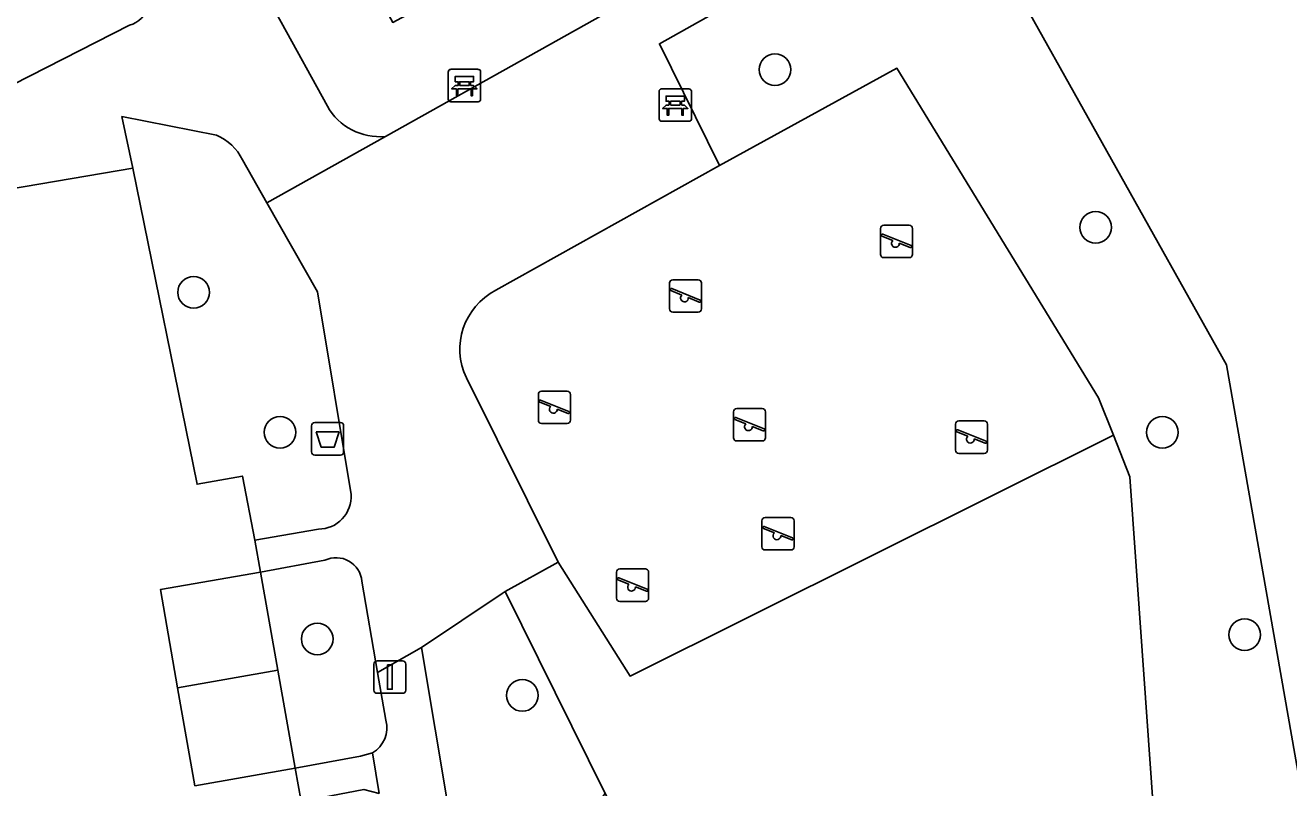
# Model space of a CAD drawing. Extents: x 157793 to 159380, y 380877 to 382313.
# Drawn here: x 158830.7 to 158869.72, y 381637.82 to 381661.37 of the extents above; entities that cross this region are included whole.
import ezdxf

# ---------------------------------------------------------------- set-up
doc = ezdxf.new("R2010")
doc.units = 0
for name, color, linetype in [('IMGEO_Afvalbak', 7, 'Continuous'), ('IMGEO_Bank', 7, 'Continuous'), ('IMGEO_Boom', 7, 'Continuous'), ('IMGEO_Erf', 7, 'Continuous'), ('IMGEO_Groenvoorziening', 7, 'Continuous'), ('IMGEO_Lichtmast', 7, 'Continuous'), ('IMGEO_Pand', 7, 'Continuous'), ('IMGEO_Speelvoorziening', 7, 'Continuous'), ('IMGEO_Terreindeel_zand', 7, 'Continuous'), ('IMGEO_Voetpad_halfverhard', 7, 'Continuous'), ('IMGEO_Voetpad_open', 7, 'Continuous')]:
    doc.layers.add(name, color=color, linetype=linetype)

msp = doc.modelspace()

# ---------------------------------------------------------------- linework, layer by layer
at = {"layer": 'IMGEO_Afvalbak'}
for p, q in [((158839.539, 381648.195), (158839.539, 381648.995)), ((158839.539, 381648.995), (158839.539, 381648.195)), ((158839.639, 381649.095), (158840.429, 381649.095)), ((158840.429, 381649.095), (158839.639, 381649.095)), ((158840.529, 381648.995), (158840.529, 381648.195)), ((158840.529, 381648.195), (158840.529, 381648.995)), ((158840.429, 381648.095), (158839.639, 381648.095)), ((158839.639, 381648.095), (158840.429, 381648.095))]:
    msp.add_line(p, q, dxfattribs=at)
msp.add_lwpolyline([(158839.682, 381648.809), (158840.386, 381648.809), (158840.237, 381648.339), (158839.831, 381648.339), (158839.682, 381648.809)], dxfattribs=at)
for centre, start, end in [((158839.639, 381648.995), 90, 180), ((158839.639, 381648.995), 90, 180), ((158840.429, 381648.995), 0, 90), ((158840.429, 381648.995), 360, 90), ((158839.639, 381648.195), 180, 270), ((158839.639, 381648.195), 180, 270), ((158840.429, 381648.195), 270, 0), ((158840.429, 381648.195), 270, 0)]:
    msp.add_arc(centre, 0.1, start, end, dxfattribs=at)
at = {"layer": 'IMGEO_Bank'}
for p, q in [((158843.76, 381659.083), (158843.76, 381659.924)), ((158843.76, 381659.924), (158843.76, 381659.083)), ((158843.835, 381660.008), (158844.676, 381660.008)), ((158844.676, 381660.008), (158843.835, 381660.008)), ((158844.76, 381659.933), (158844.76, 381659.092)), ((158844.76, 381659.092), (158844.76, 381659.933)), ((158844.457, 381659.406), (158844.064, 381659.406)), ((158844.069, 381659.514), (158844.069, 381659.62)), ((158844.113, 381659.62), (158844.113, 381659.514)), ((158844.401, 381659.626), (158844.119, 381659.626)), ((158844.119, 381659.508), (158844.401, 381659.508)), ((158844.407, 381659.514), (158844.407, 381659.62)), ((158844.451, 381659.62), (158844.451, 381659.514)), ((158850.347, 381659.404), (158851.188, 381659.404)), ((158851.188, 381659.404), (158850.347, 381659.404)), ((158844.685, 381659.008), (158843.844, 381659.008)), ((158843.844, 381659.008), (158844.685, 381659.008)), ((158850.272, 381658.479), (158850.272, 381659.32)), ((158850.272, 381659.32), (158850.272, 381658.479)), ((158850.581, 381658.91), (158850.581, 381659.016)), ((158850.625, 381659.016), (158850.625, 381658.91)), ((158850.913, 381659.022), (158850.631, 381659.022)), ((158850.919, 381658.91), (158850.919, 381659.016)), ((158850.963, 381659.016), (158850.963, 381658.91)), ((158851.272, 381659.329), (158851.272, 381658.488)), ((158851.272, 381658.488), (158851.272, 381659.329)), ((158850.969, 381658.802), (158850.576, 381658.802)), ((158850.631, 381658.904), (158850.913, 381658.904)), ((158851.197, 381658.404), (158850.356, 381658.404)), ((158850.356, 381658.404), (158851.197, 381658.404))]:
    msp.add_line(p, q, dxfattribs=at)
for points in [[(158844.063, 381659.626), (158843.977, 381659.626), (158843.977, 381659.787), (158844.54, 381659.787), (158844.54, 381659.626), (158844.457, 381659.626)], [(158844.007, 381659.406), (158843.865, 381659.406), (158843.977, 381659.508), (158844.063, 381659.508)], [(158844.057, 381659.399), (158844.057, 381659.192), (158844.014, 381659.192), (158844.014, 381659.399)], [(158844.457, 381659.508), (158844.54, 381659.508), (158844.652, 381659.406), (158844.513, 381659.406)], [(158844.507, 381659.399), (158844.507, 381659.192), (158844.463, 381659.192), (158844.463, 381659.399)], [(158850.575, 381659.022), (158850.489, 381659.022), (158850.489, 381659.183), (158851.052, 381659.183), (158851.052, 381659.022), (158850.969, 381659.022)], [(158850.519, 381658.802), (158850.377, 381658.802), (158850.489, 381658.904), (158850.575, 381658.904)], [(158850.569, 381658.795), (158850.569, 381658.588), (158850.526, 381658.588), (158850.526, 381658.795)], [(158850.969, 381658.904), (158851.052, 381658.904), (158851.164, 381658.802), (158851.025, 381658.802)], [(158851.019, 381658.795), (158851.019, 381658.588), (158850.975, 381658.588), (158850.975, 381658.795)]]:
    msp.add_lwpolyline(points, dxfattribs=at)
for centre, radius, start, end in [((158843.838, 381659.93), 0.0779, 92.4484, 184.2845), ((158843.838, 381659.93), 0.0779, 92.4484, 184.2845), ((158844.682, 381659.93), 0.0779, 2.4484, 94.2845), ((158844.682, 381659.93), 0.0779, 2.4484, 94.2845), ((158844.007, 381659.399), 0.00671, 2.8957, 87.1043), ((158844.064, 381659.399), 0.00671, 92.8957, 177.1043), ((158844.062, 381659.619), 0.00671, 2.8957, 87.1043), ((158844.062, 381659.515), 0.00671, 272.8957, 357.1043), ((158844.119, 381659.619), 0.00671, 92.8957, 177.1043), ((158844.119, 381659.515), 0.00671, 182.8957, 267.1043), ((158844.401, 381659.619), 0.00671, 2.8957, 87.1043), ((158844.401, 381659.515), 0.00671, 272.8957, 357.1043), ((158844.458, 381659.619), 0.00671, 92.8957, 177.1043), ((158844.458, 381659.515), 0.00671, 182.8957, 267.1043), ((158844.456, 381659.399), 0.00671, 2.8957, 87.1043), ((158844.513, 381659.399), 0.00671, 92.8957, 177.1043), ((158850.35, 381659.326), 0.0779, 92.4484, 184.2845), ((158850.35, 381659.326), 0.0779, 92.4484, 184.2845), ((158851.194, 381659.326), 0.0779, 2.4484, 94.2845), ((158851.194, 381659.326), 0.0779, 2.4484, 94.2845), ((158843.838, 381659.086), 0.0779, 182.4484, 274.2845), ((158843.838, 381659.086), 0.0779, 182.4484, 274.2845), ((158844.682, 381659.086), 0.0779, 272.4484, 4.2845), ((158844.682, 381659.086), 0.0779, 272.4484, 4.2845), ((158850.574, 381659.015), 0.00671, 2.8957, 87.1043), ((158850.631, 381659.015), 0.00671, 92.8957, 177.1043), ((158850.913, 381659.015), 0.00671, 2.8957, 87.1043), ((158850.97, 381659.015), 0.00671, 92.8957, 177.1043), ((158850.519, 381658.795), 0.00671, 2.8957, 87.1043), ((158850.576, 381658.795), 0.00671, 92.8957, 177.1043), ((158850.574, 381658.911), 0.00671, 272.8957, 357.1043), ((158850.631, 381658.911), 0.00671, 182.8957, 267.1043), ((158850.913, 381658.911), 0.00671, 272.8957, 357.1043), ((158850.97, 381658.911), 0.00671, 182.8957, 267.1043), ((158850.968, 381658.795), 0.00671, 2.8957, 87.1043), ((158851.025, 381658.795), 0.00671, 92.8957, 177.1043), ((158850.35, 381658.482), 0.0779, 182.4484, 274.2845), ((158850.35, 381658.482), 0.0779, 182.4484, 274.2845), ((158851.194, 381658.482), 0.0779, 272.4484, 4.2845), ((158851.194, 381658.482), 0.0779, 272.4484, 4.2845)]:
    msp.add_arc(centre, radius, start, end, dxfattribs=at)
at = {"layer": 'IMGEO_Boom'}
for centre in [(158853.85, 381659.999), (158863.754, 381655.126), (158835.893, 381653.118), (158838.564, 381648.797), (158865.815, 381648.795), (158868.357, 381642.545), (158839.712, 381642.412), (158846.047, 381640.669)]:
    msp.add_circle(centre, 0.489, dxfattribs=at)
at = {"layer": 'IMGEO_Erf'}
for points in [[(158874.465, 381665.988), (158869.539, 381665.126), (158860.698, 381663.579), (158867.797, 381650.88), (158870.489, 381635.566)], [(158809.835, 381599.911), (158832.193, 381603.981), (158832.267, 381603.57), (158834.568, 381604.026), (158834.008, 381604.707), (158833.394, 381607.871), (158832.598, 381611.974), (158839.373, 381621.881), (158837.106, 381634.85), (158839.646, 381635.287), (158839.378, 381637.425), (158839.217, 381637.395), (158839.03, 381638.421), (158835.933, 381637.877), (158835.401, 381640.905), (158834.868, 381643.937), (158837.965, 381644.481), (158837.786, 381645.462), (158837.402, 381647.443), (158836.004, 381647.193), (158834.014, 381656.96), (158829.228, 381656.143)]]:
    msp.add_lwpolyline(points, dxfattribs=at)
at = {"layer": 'IMGEO_Groenvoorziening'}
for points in [[(158841.817, 381657.936), (158856.061, 381665.909), (158858.869, 381668.53), (158854.704, 381668.259), (158842.047, 381661.455), (158835.183, 381674.049), (158833.205, 381673.085)], [(158832.873, 381671.854), (158840.025, 381658.87)], [(158829.591, 381670.574), (158826.671, 381670.08), (158828.773, 381658.761), (158833.915, 381661.369)], [(158836.599, 381657.973), (158833.68, 381658.547), (158834.014, 381656.96), (158836.004, 381647.193), (158837.402, 381647.443), (158837.786, 381645.462), (158839.749, 381645.806)], [(158840.758, 381646.878), (158839.718, 381653.135), (158838.152, 381655.889), (158837.401, 381657.209)], [(158839.951, 381644.845), (158837.965, 381644.481), (158838.498, 381641.45), (158839.03, 381638.421), (158841.052, 381638.788), (158841.418, 381638.897)], [(158841.831, 381639.901), (158841.577, 381641.381), (158841.095, 381644.196)], [(158846.055, 381634.378), (158848.611, 381637.636), (158845.52, 381643.875), (158845.421, 381643.82), (158842.929, 381642.152), (158844.189, 381634.646)]]:
    msp.add_lwpolyline(points, dxfattribs=at)
for points in [[(158860.698, 381663.579), (158860.228, 381663.497), (158859.544, 381664.477), (158860.723, 381666.665), (158850.28, 381660.797), (158852.141, 381657.04), (158857.619, 381660.039), (158863.845, 381649.863), (158864.302, 381648.712), (158864.814, 381647.423), (158865.675, 381635.22), (158854.144, 381627.142), (158855.019, 381622.874), (158863.515, 381627.228), (158866.029, 381629.151), (158866.842, 381630.32), (158870.329, 381635.336), (158870.489, 381635.566), (158867.797, 381650.88)], [(158847.157, 381644.783), (158845.52, 381643.875), (158848.611, 381637.636), (158849.426, 381636.088), (158851.493, 381632.168), (158854.144, 381627.142), (158865.675, 381635.22), (158864.814, 381647.423), (158864.302, 381648.712), (158849.374, 381641.267)]]:
    msp.add_lwpolyline(points, close=True, dxfattribs=at)
for centre, radius, start, end in [((158833.637, 381662.237), 0.912, 287.739, 36.9274), ((158841.638, 381659.778), 1.851, 209.3842, 275.5582), ((158836.039, 381656.583), 1.499, 24.7057, 68.0744), ((158839.755, 381646.811), 1.005, 269.6349, 3.8332), ((158840.297, 381644.121), 0.802, 5.3406, 115.5263), ((158840.975, 381639.666), 0.888, 299.9555, 15.3244)]:
    msp.add_arc(centre, radius, start, end, dxfattribs=at)
at = {"layer": 'IMGEO_Lichtmast'}
for p, q in [((158841.461, 381640.834), (158841.461, 381641.634)), ((158841.461, 381641.634), (158841.461, 381640.834)), ((158841.561, 381641.734), (158842.351, 381641.734)), ((158842.351, 381641.734), (158841.561, 381641.734)), ((158842.451, 381641.634), (158842.451, 381640.834)), ((158842.451, 381640.834), (158842.451, 381641.634)), ((158842.351, 381640.734), (158841.561, 381640.734)), ((158841.561, 381640.734), (158842.351, 381640.734))]:
    msp.add_line(p, q, dxfattribs=at)
msp.add_lwpolyline([(158841.881, 381641.609), (158842.031, 381641.609), (158842.031, 381640.859), (158841.881, 381640.859), (158841.881, 381641.609)], dxfattribs=at)
for centre, start, end in [((158841.561, 381641.634), 90, 180), ((158841.561, 381641.634), 90, 180), ((158842.351, 381641.634), 0, 90), ((158842.351, 381641.634), 360, 90), ((158841.561, 381640.834), 180, 270), ((158841.561, 381640.834), 180, 270), ((158842.351, 381640.834), 270, 0), ((158842.351, 381640.834), 270, 0)]:
    msp.add_arc(centre, 0.1, start, end, dxfattribs=at)
at = {"layer": 'IMGEO_Pand'}
for points in [[(158835.401, 381640.905), (158838.498, 381641.45), (158837.965, 381644.481), (158834.868, 381643.937)], [(158835.401, 381640.905), (158835.933, 381637.877), (158839.03, 381638.421), (158838.498, 381641.45)]]:
    msp.add_lwpolyline(points, close=True, dxfattribs=at)
at = {"layer": 'IMGEO_Speelvoorziening'}
for p, q in [((158857.11, 381654.292), (158857.11, 381655.092)), ((158857.11, 381655.092), (158857.11, 381654.292)), ((158857.21, 381655.192), (158858, 381655.192)), ((158858, 381655.192), (158857.21, 381655.192)), ((158858.1, 381655.092), (158858.1, 381654.292)), ((158858.1, 381654.292), (158858.1, 381655.092)), ((158857.493, 381654.72), (158857.154, 381654.857)), ((158857.179, 381654.917), (158858.055, 381654.564)), ((158858.031, 381654.504), (158857.691, 381654.641)), ((158858, 381654.192), (158857.21, 381654.192)), ((158857.21, 381654.192), (158858, 381654.192)), ((158850.693, 381653.508), (158851.483, 381653.508)), ((158851.483, 381653.508), (158850.693, 381653.508)), ((158850.593, 381652.608), (158850.593, 381653.408)), ((158850.593, 381653.408), (158850.593, 381652.608)), ((158850.976, 381653.036), (158850.637, 381653.173)), ((158850.662, 381653.233), (158851.538, 381652.88)), ((158851.583, 381653.408), (158851.583, 381652.608)), ((158851.583, 381652.608), (158851.583, 381653.408)), ((158851.514, 381652.82), (158851.174, 381652.957)), ((158851.483, 381652.508), (158850.693, 381652.508)), ((158850.693, 381652.508), (158851.483, 381652.508)), ((158846.642, 381650.066), (158847.432, 381650.066)), ((158847.432, 381650.066), (158846.642, 381650.066)), ((158846.542, 381649.166), (158846.542, 381649.966)), ((158846.542, 381649.966), (158846.542, 381649.166)), ((158846.925, 381649.594), (158846.586, 381649.731)), ((158846.611, 381649.791), (158847.487, 381649.438)), ((158847.532, 381649.966), (158847.532, 381649.166)), ((158847.532, 381649.166), (158847.532, 381649.966)), ((158847.463, 381649.378), (158847.123, 381649.515)), ((158852.57, 381648.629), (158852.57, 381649.429)), ((158852.57, 381649.429), (158852.57, 381648.629)), ((158852.639, 381649.254), (158853.515, 381648.901)), ((158852.67, 381649.529), (158853.46, 381649.529)), ((158853.46, 381649.529), (158852.67, 381649.529)), ((158853.56, 381649.429), (158853.56, 381648.629)), ((158853.56, 381648.629), (158853.56, 381649.429)), ((158847.432, 381649.066), (158846.642, 381649.066)), ((158846.642, 381649.066), (158847.432, 381649.066)), ((158852.953, 381649.057), (158852.614, 381649.194)), ((158853.491, 381648.841), (158853.151, 381648.978)), ((158859.425, 381648.246), (158859.425, 381649.046)), ((158859.425, 381649.046), (158859.425, 381648.246)), ((158859.808, 381648.674), (158859.469, 381648.811)), ((158859.494, 381648.871), (158860.37, 381648.518)), ((158859.525, 381649.146), (158860.315, 381649.146)), ((158860.315, 381649.146), (158859.525, 381649.146)), ((158860.415, 381649.046), (158860.415, 381648.246)), ((158860.415, 381648.246), (158860.415, 381649.046)), ((158853.46, 381648.529), (158852.67, 381648.529)), ((158852.67, 381648.529), (158853.46, 381648.529)), ((158860.346, 381648.458), (158860.006, 381648.595)), ((158860.315, 381648.146), (158859.525, 381648.146)), ((158859.525, 381648.146), (158860.315, 381648.146)), ((158853.549, 381646.161), (158854.339, 381646.161)), ((158854.339, 381646.161), (158853.549, 381646.161)), ((158853.449, 381645.261), (158853.449, 381646.061)), ((158853.449, 381646.061), (158853.449, 381645.261)), ((158853.832, 381645.689), (158853.493, 381645.826)), ((158853.518, 381645.886), (158854.394, 381645.533)), ((158854.439, 381646.061), (158854.439, 381645.261)), ((158854.439, 381645.261), (158854.439, 381646.061)), ((158854.37, 381645.473), (158854.03, 381645.61)), ((158854.339, 381645.161), (158853.549, 381645.161)), ((158853.549, 381645.161), (158854.339, 381645.161)), ((158849.058, 381644.574), (158849.848, 381644.574)), ((158849.848, 381644.574), (158849.058, 381644.574)), ((158848.958, 381643.674), (158848.958, 381644.474)), ((158848.958, 381644.474), (158848.958, 381643.674)), ((158849.341, 381644.102), (158849.002, 381644.239)), ((158849.027, 381644.299), (158849.903, 381643.946)), ((158849.948, 381644.474), (158849.948, 381643.674)), ((158849.948, 381643.674), (158849.948, 381644.474)), ((158849.879, 381643.886), (158849.539, 381644.023)), ((158849.848, 381643.574), (158849.058, 381643.574)), ((158849.058, 381643.574), (158849.848, 381643.574))]:
    msp.add_line(p, q, dxfattribs=at)
for centre, radius, start, end in [((158857.21, 381655.092), 0.1, 90, 180), ((158857.21, 381655.092), 0.1, 90, 180), ((158858, 381655.092), 0.1, 0, 90), ((158858, 381655.092), 0.1, 360, 90), ((158857.167, 381654.887), 0.0327, 68.078, 248.078), ((158857.572, 381654.63), 0.12, 130.9928, 5.1632), ((158857.21, 381654.292), 0.1, 180, 270), ((158857.21, 381654.292), 0.1, 180, 270), ((158858, 381654.292), 0.1, 270, 0), ((158858, 381654.292), 0.1, 270, 0), ((158858.043, 381654.534), 0.0327, 248.078, 68.078), ((158850.693, 381653.408), 0.1, 90, 180), ((158850.693, 381653.408), 0.1, 90, 180), ((158851.483, 381653.408), 0.1, 0, 90), ((158851.483, 381653.408), 0.1, 360, 90), ((158850.65, 381653.203), 0.0327, 68.078, 248.078), ((158851.055, 381652.946), 0.12, 130.9928, 5.1632), ((158851.526, 381652.85), 0.0327, 248.078, 68.078), ((158850.693, 381652.608), 0.1, 180, 270), ((158850.693, 381652.608), 0.1, 180, 270), ((158851.483, 381652.608), 0.1, 270, 0), ((158851.483, 381652.608), 0.1, 270, 0), ((158846.642, 381649.966), 0.1, 90, 180), ((158846.642, 381649.966), 0.1, 90, 180), ((158847.432, 381649.966), 0.1, 0, 90), ((158847.432, 381649.966), 0.1, 360, 90), ((158846.599, 381649.761), 0.0327, 68.078, 248.078), ((158847.004, 381649.504), 0.12, 130.9928, 5.1632), ((158847.475, 381649.408), 0.0327, 248.078, 68.078), ((158852.67, 381649.429), 0.1, 90, 180), ((158852.67, 381649.429), 0.1, 90, 180), ((158852.627, 381649.224), 0.0327, 68.078, 248.078), ((158853.46, 381649.429), 0.1, 0, 90), ((158853.46, 381649.429), 0.1, 360, 90), ((158846.642, 381649.166), 0.1, 180, 270), ((158846.642, 381649.166), 0.1, 180, 270), ((158847.432, 381649.166), 0.1, 270, 0), ((158847.432, 381649.166), 0.1, 270, 0), ((158853.032, 381648.967), 0.12, 130.9928, 5.1632), ((158853.503, 381648.871), 0.0327, 248.078, 68.078), ((158859.525, 381649.046), 0.1, 90, 180), ((158859.525, 381649.046), 0.1, 90, 180), ((158859.482, 381648.841), 0.0327, 68.078, 248.078), ((158860.315, 381649.046), 0.1, 0, 90), ((158860.315, 381649.046), 0.1, 360, 90), ((158852.67, 381648.629), 0.1, 180, 270), ((158852.67, 381648.629), 0.1, 180, 270), ((158853.46, 381648.629), 0.1, 270, 0), ((158853.46, 381648.629), 0.1, 270, 0), ((158859.887, 381648.584), 0.12, 130.9928, 5.1632), ((158860.358, 381648.488), 0.0327, 248.078, 68.078), ((158859.525, 381648.246), 0.1, 180, 270), ((158859.525, 381648.246), 0.1, 180, 270), ((158860.315, 381648.246), 0.1, 270, 0), ((158860.315, 381648.246), 0.1, 270, 0), ((158853.549, 381646.061), 0.1, 90, 180), ((158853.549, 381646.061), 0.1, 90, 180), ((158854.339, 381646.061), 0.1, 0, 90), ((158854.339, 381646.061), 0.1, 360, 90), ((158853.506, 381645.856), 0.0327, 68.078, 248.078), ((158853.911, 381645.599), 0.12, 130.9928, 5.1632), ((158854.382, 381645.503), 0.0327, 248.078, 68.078), ((158853.549, 381645.261), 0.1, 180, 270), ((158853.549, 381645.261), 0.1, 180, 270), ((158854.339, 381645.261), 0.1, 270, 0), ((158854.339, 381645.261), 0.1, 270, 0), ((158849.058, 381644.474), 0.1, 90, 180), ((158849.058, 381644.474), 0.1, 90, 180), ((158849.848, 381644.474), 0.1, 0, 90), ((158849.848, 381644.474), 0.1, 360, 90), ((158849.015, 381644.269), 0.0327, 68.078, 248.078), ((158849.42, 381644.012), 0.12, 130.9928, 5.1632), ((158849.891, 381643.916), 0.0327, 248.078, 68.078), ((158849.058, 381643.674), 0.1, 180, 270), ((158849.058, 381643.674), 0.1, 180, 270), ((158849.848, 381643.674), 0.1, 270, 0), ((158849.848, 381643.674), 0.1, 270, 0)]:
    msp.add_arc(centre, radius, start, end, dxfattribs=at)
at = {"layer": 'IMGEO_Terreindeel_zand'}
msp.add_lwpolyline([(158844.321, 381650.474), (158847.157, 381644.783), (158849.374, 381641.267), (158864.302, 381648.712), (158863.845, 381649.863), (158857.619, 381660.039), (158852.141, 381657.04), (158845.228, 381653.184)], dxfattribs=at)
msp.add_arc((158846.167, 381651.363), 2.049, 117.2795, 205.7111, dxfattribs=at)
at = {"layer": 'IMGEO_Voetpad_halfverhard'}
for points in [[(158840.025, 381658.87), (158832.873, 381671.854)], [(158833.915, 381661.369), (158828.773, 381658.761), (158829.228, 381656.143), (158834.014, 381656.96), (158833.68, 381658.547), (158836.599, 381657.973)], [(158837.401, 381657.209), (158838.152, 381655.889), (158841.817, 381657.936)], [(158844.189, 381634.646), (158842.929, 381642.152), (158841.577, 381641.381), (158841.831, 381639.901)], [(158841.418, 381638.897), (158841.629, 381637.635)]]:
    msp.add_lwpolyline(points, dxfattribs=at)
for centre, radius, start, end in [((158833.637, 381662.237), 0.912, 287.739, 36.9274), ((158841.638, 381659.778), 1.851, 209.3842, 275.5582), ((158836.039, 381656.583), 1.499, 24.7057, 68.0744), ((158840.975, 381639.666), 0.888, 299.9555, 15.3244)]:
    msp.add_arc(centre, radius, start, end, dxfattribs=at)
at = {"layer": 'IMGEO_Voetpad_open'}
for points in [[(158852.141, 381657.04), (158850.28, 381660.797), (158860.723, 381666.665), (158861.404, 381667.929), (158859.155, 381669.064), (158858.869, 381668.53), (158856.061, 381665.909), (158841.817, 381657.936), (158838.152, 381655.889), (158839.718, 381653.135), (158840.758, 381646.878)], [(158845.228, 381653.184), (158852.141, 381657.04)], [(158841.095, 381644.196), (158841.577, 381641.381), (158842.929, 381642.152), (158845.421, 381643.82), (158845.52, 381643.875), (158847.157, 381644.783), (158844.321, 381650.474)], [(158839.749, 381645.806), (158837.786, 381645.462), (158837.965, 381644.481), (158839.951, 381644.845)]]:
    msp.add_lwpolyline(points, dxfattribs=at)
msp.add_lwpolyline([(158841.629, 381637.635), (158841.418, 381638.897), (158841.052, 381638.788), (158839.03, 381638.421), (158839.217, 381637.395), (158839.378, 381637.425), (158841.153, 381637.758)], close=True, dxfattribs=at)
for centre, radius, start, end in [((158846.167, 381651.363), 2.049, 117.2795, 205.7111), ((158839.755, 381646.811), 1.005, 269.6349, 3.8332), ((158840.297, 381644.121), 0.802, 5.3406, 115.5263)]:
    msp.add_arc(centre, radius, start, end, dxfattribs=at)

doc.saveas('drawing.dxf')
